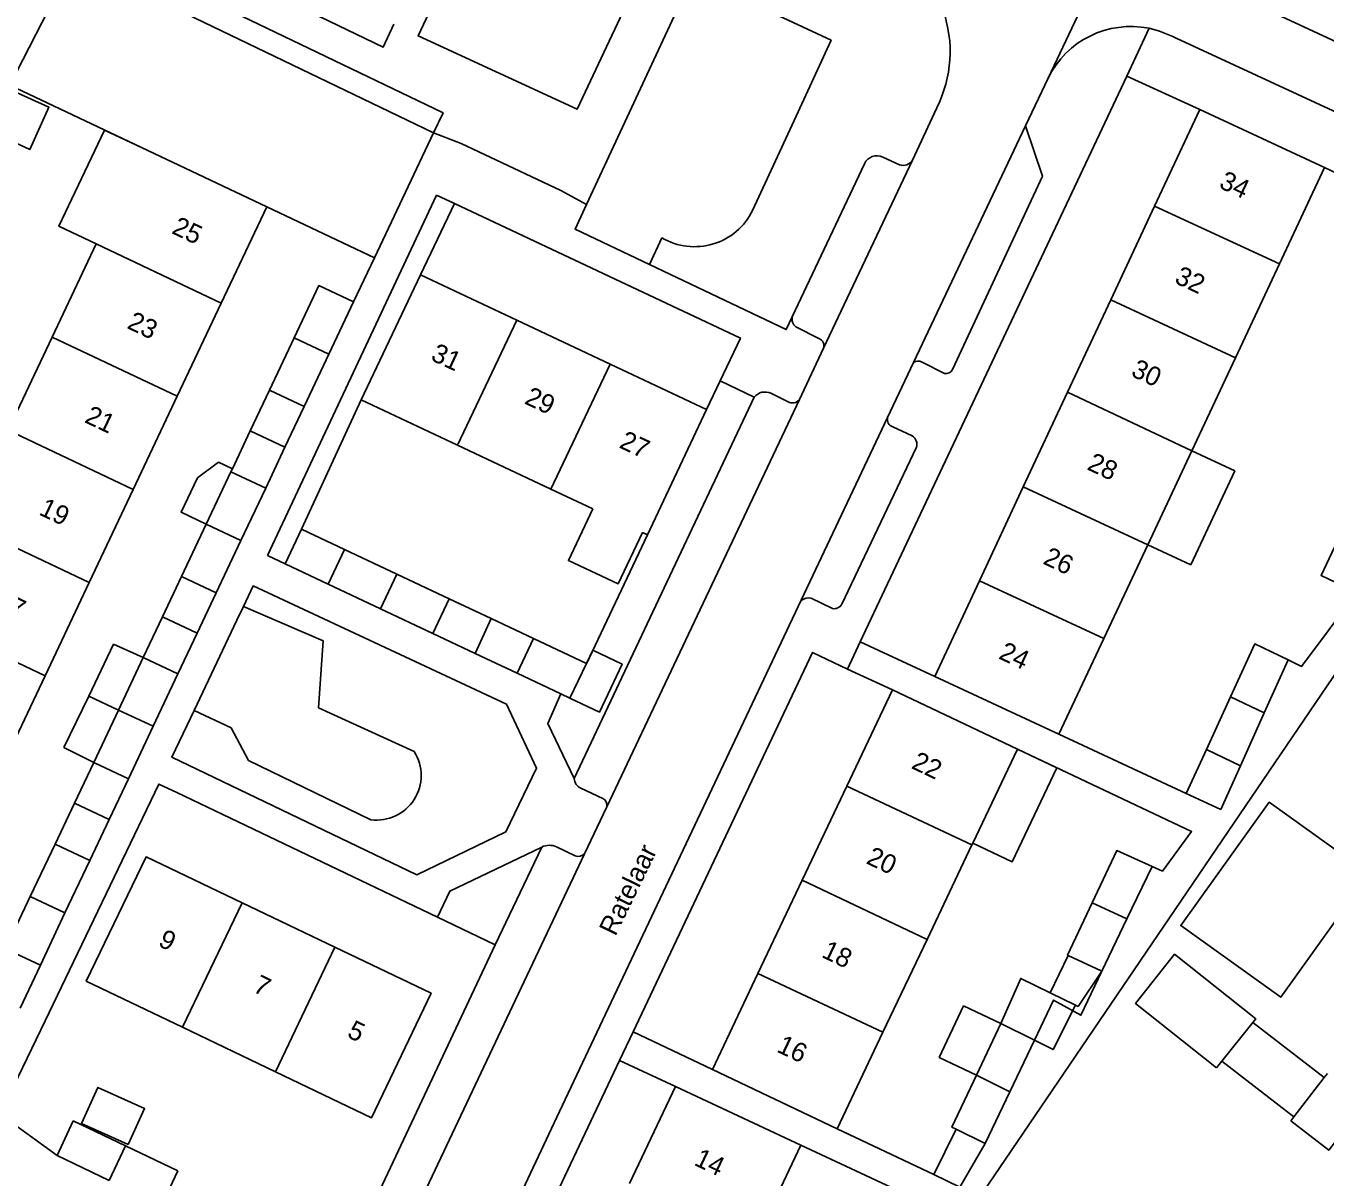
# Model space of a CAD drawing. Extents: x 194485 to 197793, y 468269 to 470822.
# Drawn here: x 195586.1 to 195668, y 470593.9 to 470666.4 of the extents above; entities that cross this region are included whole.
import ezdxf

# ---------------------------------------------------------------- set-up
doc = ezdxf.new("R2010")
doc.units = 0
for name, color, linetype in [('BGT grensvlak begroeid terreindeel', 7, 'Continuous'), ('BGT grensvlak gebouwinstallatie plus 1', 7, 'Continuous'), ('BGT grensvlak onbegroeid terreindeel', 7, 'Continuous'), ('BGT grensvlak overig bouwwerk uitbreiding populatie', 7, 'Continuous'), ('BGT grensvlak pand op maaiveld', 7, 'Continuous'), ('BGT grensvlak pand op maaiveld LR', 7, 'Continuous'), ('BGT grensvlak vegetatieobject', 7, 'Continuous'), ('BGT grensvlak wegdeel', 7, 'Continuous'), ('BGT tekst huisnummerreeks', 7, 'Continuous'), ('BGT tekst openbare ruimte label weg', 7, 'Continuous')]:
    doc.layers.add(name, color=color, linetype=linetype)

msp = doc.modelspace()

# ---------------------------------------------------------------- linework, layer by layer
at = {"layer": 'BGT grensvlak begroeid terreindeel'}
for p, q in [((195585.049, 470662.695), (195588.76, 470669.918)), ((195590.133, 470670.111), (195611.749, 470659.685)), ((195626.151, 470653.068), (195625.369, 470651.384))]:
    msp.add_line(p, q, dxfattribs=at)
msp.add_lwpolyline([(195631.856, 470654.785), (195634.347, 470660.196), (195636.802, 470665.53), (195628.101, 470669.601)], dxfattribs=at)
msp.add_arc((195628.204, 470656.583), 4.071, 239.71082, 333.789, dxfattribs=at)
at = {"layer": 'BGT grensvlak gebouwinstallatie plus 1'}
for p, q in [((195600.208, 470640.904), (195601.418, 470643.468)), ((195602.393, 470639.869), (195603.605, 470642.435)), ((195599.079, 470638.514), (195600.208, 470640.904)), ((195600.208, 470640.904), (195602.393, 470639.869)), ((195601.178, 470637.295), (195602.393, 470639.869)), ((195662.254, 470638.38), (195659.537, 470639.653)), ((195596.873, 470637.947), (195598.195, 470638.932)), ((195599.079, 470638.514), (195598.195, 470638.932)), ((195598.991, 470638.327), (195599.079, 470638.514)), ((195659.476, 470632.45), (195662.254, 470638.38)), ((195602.403, 470632.526), (195603.433, 470634.711)), ((195606.147, 470633.431), (195603.433, 470634.711)), ((195656.759, 470633.723), (195659.476, 470632.45)), ((195602.403, 470632.526), (195605.115, 470631.245)), ((195594.667, 470629.169), (195595.877, 470631.73)), ((195596.856, 470628.141), (195598.063, 470630.698)), ((195612.751, 470630.311), (195615.394, 470629.079)), ((195593.457, 470626.607), (195594.667, 470629.169)), ((195596.856, 470628.141), (195594.667, 470629.169)), ((195615.394, 470629.079), (195614.374, 470626.872)), ((195615.394, 470629.079), (195618.062, 470627.802)), ((195595.644, 470625.574), (195596.856, 470628.141)), ((195611.718, 470628.126), (195614.374, 470626.872)), ((195591.596, 470627.451), (195590.025, 470624.18)), ((195593.457, 470626.607), (195591.596, 470627.451)), ((195614.374, 470626.872), (195617.029, 470625.617)), ((195590.025, 470624.18), (195588.465, 470620.935)), ((195591.898, 470623.304), (195590.025, 470624.18)), ((195590.339, 470620.002), (195588.465, 470620.935)), ((195660.467, 470620.808), (195659.184, 470618.048)), ((195590.339, 470620.002), (195589.121, 470617.422)), ((195661.365, 470617.033), (195662.602, 470619.786)), ((195591.31, 470616.394), (195592.526, 470618.97)), ((195659.184, 470618.048), (195661.365, 470617.033)), ((195589.121, 470617.422), (195587.903, 470614.842)), ((195591.31, 470616.394), (195589.121, 470617.422)), ((195590.089, 470613.81), (195591.31, 470616.394)), ((195585.701, 470604.516), (195586.979, 470607.222)), ((195651.737, 470607.836), (195650.622, 470605.467)), ((195650.622, 470605.467), (195652.205, 470604.692)), ((195643.614, 470601.389), (195645.157, 470604.657)), ((195647.508, 470603.547), (195645.157, 470604.657)), ((195667.887, 470600.138), (195663.385, 470603.611)), ((195645.965, 470600.279), (195643.614, 470601.389)), ((195661.436, 470601.159), (195665.973, 470597.658)), ((195644.692, 470596.876), (195643.281, 470594.014))]:
    msp.add_line(p, q, dxfattribs=at)
for points in [[(195596.873, 470637.947), (195595.849, 470635.777), (195597.434, 470635.029)], [(195621.386, 470626.232), (195621.784, 470627.074), (195623.638, 470626.198), (195622.207, 470623.17), (195620.353, 470624.047)], [(195645.733, 470614.902), (195648.213, 470613.724), (195651.033, 470619.662), (195648.553, 470620.84)], [(195647.508, 470603.547), (195648.754, 470606.381), (195650.622, 470605.467)], [(195652.205, 470604.692), (195652.366, 470604.613), (195653.871, 470606.833)], [(195652.205, 470604.692), (195650.799, 470601.894), (195649.618, 470602.487)], [(195643.281, 470594.014), (195644.929, 470593.232), (195646.518, 470595.976)]]:
    msp.add_lwpolyline(points, dxfattribs=at)
at = {"layer": 'BGT grensvlak onbegroeid terreindeel'}
for p, q in [((195655.448, 470663.265), (195660.047, 470661.164)), ((195593.361, 470658.76), (195585.049, 470662.695)), ((195667.9, 470657.499), (195677.389, 470652.963)), ((195601.249, 470655.027), (195608.034, 470651.816)), ((195628.966, 470642.25), (195629.822, 470644.065)), ((195621.403, 470626.224), (195625.238, 470634.351)), ((195621.386, 470626.232), (195621.403, 470626.224)), ((195598.997, 470622.188), (195596.671, 470623.278)), ((195612.001, 470610.236), (195613.542, 470609.498)), ((195613.542, 470609.498), (195615.637, 470608.496))]:
    msp.add_line(p, q, dxfattribs=at)
for points in [[(195599.771, 470629.829), (195604.791, 470627.665), (195604.512, 470623.449), (195610.539, 470620.685)], [(195607.804, 470616.386), (195600.103, 470620.127), (195598.997, 470622.188)]]:
    msp.add_lwpolyline(points, dxfattribs=at)
msp.add_arc((195608.158, 470619.18), 2.817, 262.77786, 32.29356, dxfattribs=at)
at = {"layer": 'BGT grensvlak overig bouwwerk uitbreiding populatie'}
for points in [[(195583.621, 470659.87), (195586.32, 470658.647), (195587.521, 470661.298), (195584.822, 470662.521), (195583.621, 470659.87)], [(195592.518, 470595.902), (195593.548, 470598.179), (195590.602, 470599.512), (195589.572, 470597.235), (195592.518, 470595.902)]]:
    msp.add_lwpolyline(points, dxfattribs=at)
at = {"layer": 'BGT grensvlak pand op maaiveld'}
for p, q in [((195657.196, 470655.066), (195660.047, 470661.164)), ((195660.047, 470661.164), (195667.9, 470657.499)), ((195593.361, 470658.76), (195601.249, 470655.027)), ((195667.9, 470657.499), (195665.061, 470651.44)), ((195601.249, 470655.027), (195598.381, 470648.955)), ((195654.44, 470649.172), (195657.196, 470655.066)), ((195587.72, 470646.815), (195590.494, 470652.688)), ((195665.061, 470651.44), (195662.284, 470645.515)), ((195610.938, 470650.735), (195607.205, 470642.86)), ((195617.013, 470647.876), (195610.938, 470650.735)), ((195598.381, 470648.955), (195595.607, 470643.081)), ((195606.72, 470649.032), (195605.163, 470645.734)), ((195651.711, 470643.334), (195654.44, 470649.172)), ((195622.89, 470645.11), (195617.013, 470647.876)), ((195584.946, 470640.942), (195587.72, 470646.815)), ((195601.418, 470643.468), (195602.976, 470646.766)), ((195605.163, 470645.734), (195603.605, 470642.435)), ((195628.966, 470642.25), (195622.89, 470645.11)), ((195662.284, 470645.515), (195659.537, 470639.653)), ((195603.605, 470642.435), (195601.418, 470643.468)), ((195648.921, 470637.368), (195651.711, 470643.334)), ((195595.607, 470643.081), (195592.833, 470637.207)), ((195607.205, 470642.86), (195613.276, 470639.995)), ((195628.966, 470642.25), (195625.238, 470634.351)), ((195613.276, 470639.995), (195619.157, 470637.22)), ((195659.537, 470639.653), (195656.759, 470633.723)), ((195597.434, 470635.029), (195598.991, 470638.327)), ((195598.991, 470638.327), (195601.178, 470637.295)), ((195646.152, 470631.445), (195648.921, 470637.368)), ((195592.833, 470637.207), (195590.058, 470631.334)), ((195601.178, 470637.295), (195599.62, 470633.996)), ((195619.157, 470637.22), (195621.79, 470635.978)), ((195595.877, 470631.73), (195597.434, 470635.029)), ((195624.919, 470634.501), (195625.238, 470634.351)), ((195599.62, 470633.996), (195598.063, 470630.698)), ((195606.147, 470633.431), (195605.115, 470631.245)), ((195609.449, 470631.871), (195606.147, 470633.431)), ((195656.759, 470633.723), (195653.986, 470627.807)), ((195598.063, 470630.698), (195595.877, 470631.73)), ((195612.751, 470630.311), (195609.449, 470631.871)), ((195590.058, 470631.334), (195587.284, 470625.46)), ((195608.412, 470629.688), (195605.115, 470631.245)), ((195643.334, 470625.417), (195646.152, 470631.445)), ((195611.718, 470628.126), (195612.751, 470630.311)), ((195611.718, 470628.126), (195608.412, 470629.688)), ((195617.029, 470625.617), (195618.062, 470627.802)), ((195618.062, 470627.802), (195621.386, 470626.232)), ((195653.986, 470627.807), (195651.161, 470621.778)), ((195591.898, 470623.304), (195593.457, 470626.607)), ((195593.457, 470626.607), (195595.644, 470625.574)), ((195620.353, 470624.047), (195621.386, 470626.232)), ((195665.601, 470626.463), (195664.102, 470623.125)), ((195587.284, 470625.46), (195584.51, 470619.586)), ((195595.644, 470625.574), (195594.087, 470622.277)), ((195617.029, 470625.617), (195619.779, 470624.318)), ((195651.161, 470621.778), (195643.334, 470625.417)), ((195619.779, 470624.318), (195620.353, 470624.047)), ((195637.807, 470618.497), (195640.687, 470624.569)), ((195640.687, 470624.569), (195648.553, 470620.84)), ((195661.986, 470624.14), (195660.467, 470620.808)), ((195590.339, 470620.002), (195591.898, 470623.304)), ((195662.602, 470619.786), (195664.102, 470623.125)), ((195594.087, 470622.277), (195592.526, 470618.97)), ((195648.553, 470620.84), (195645.733, 470614.902)), ((195660.467, 470620.808), (195662.602, 470619.786)), ((195592.526, 470618.97), (195590.339, 470620.002)), ((195634.993, 470612.566), (195637.807, 470618.497)), ((195586.348, 470611.548), (195587.903, 470614.842)), ((195587.903, 470614.842), (195590.089, 470613.81)), ((195645.683, 470614.797), (195642.855, 470608.843)), ((195645.733, 470614.902), (195645.683, 470614.797)), ((195590.089, 470613.81), (195588.532, 470610.511)), ((195657.035, 470613.445), (195655.453, 470610.139)), ((195632.201, 470606.682), (195634.993, 470612.566)), ((195584.792, 470608.255), (195586.348, 470611.548)), ((195605.543, 470608.348), (195599.689, 470611.15)), ((195588.532, 470610.511), (195586.979, 470607.222)), ((195653.871, 470606.833), (195655.453, 470610.139)), ((195642.855, 470608.843), (195640.073, 470602.987)), ((195586.979, 470607.222), (195584.792, 470608.255)), ((195651.737, 470607.836), (195653.871, 470606.833)), ((195629.333, 470600.636), (195632.201, 470606.682)), ((195595.938, 470603.31), (195601.802, 470600.501)), ((195640.073, 470602.987), (195637.186, 470596.908)), ((195645.965, 470600.279), (195647.508, 470603.547)), ((195647.508, 470603.547), (195649.618, 470602.487)), ((195661.436, 470601.159), (195663.385, 470603.611)), ((195649.618, 470602.487), (195648.068, 470599.232)), ((195637.186, 470596.908), (195629.333, 470600.636)), ((195661.101, 470600.737), (195661.436, 470601.159)), ((195665.973, 470597.658), (195667.887, 470600.138)), ((195667.887, 470600.138), (195668.087, 470600.398)), ((195624.109, 470593.457), (195626.994, 470599.571)), ((195626.994, 470599.571), (195634.902, 470595.868)), ((195646.518, 470595.976), (195648.068, 470599.232)), ((195588.03, 470595.224), (195589.054, 470597.413)), ((195589.054, 470597.413), (195592.346, 470595.836)), ((195665.771, 470597.396), (195665.973, 470597.658)), ((195644.692, 470596.876), (195646.518, 470595.976)), ((195595.637, 470594.258), (195592.346, 470595.836)), ((195634.902, 470595.868), (195632.013, 470589.755)), ((195591.32, 470593.643), (195588.03, 470595.224)), ((195594.61, 470592.062), (195595.637, 470594.258))]:
    msp.add_line(p, q, dxfattribs=at)
for points in [[(195593.361, 470658.76), (195591.015, 470659.868), (195588.148, 470653.796), (195590.494, 470652.688)], [(195602.976, 470646.766), (195604.533, 470650.065), (195606.72, 470649.032)], [(195621.79, 470635.978), (195620.257, 470632.728), (195623.386, 470631.252), (195624.919, 470634.501)], [(195669.226, 470635.047), (195667.682, 470631.779), (195669.943, 470630.706)], [(195661.986, 470624.14), (195663.504, 470627.472), (195665.601, 470626.463)], [(195670.716, 470612.97), (195665.139, 470605.194), (195658.837, 470609.713), (195664.413, 470617.49), (195670.716, 470612.97)], [(195653.256, 470611.148), (195654.812, 470614.441), (195657.035, 470613.445)], [(195599.689, 470611.15), (195593.638, 470614.047), (195589.876, 470606.214), (195595.938, 470603.31)], [(195653.256, 470611.148), (195651.699, 470607.854), (195651.737, 470607.836)], [(195605.543, 470608.348), (195611.605, 470605.446), (195607.855, 470597.602), (195601.802, 470600.501)], [(195663.385, 470603.611), (195663.567, 470603.841), (195658.449, 470607.908), (195655.983, 470604.804), (195661.101, 470600.737)], [(195645.965, 470600.279), (195644.421, 470597.01), (195644.692, 470596.876)], [(195669.432, 470597.202), (195668.172, 470595.547), (195665.771, 470597.396)]]:
    msp.add_lwpolyline(points, dxfattribs=at)
at = {"layer": 'BGT grensvlak pand op maaiveld LR'}
for p, q in [((195657.196, 470655.066), (195665.061, 470651.44)), ((195590.494, 470652.688), (195598.381, 470648.955)), ((195654.44, 470649.172), (195662.284, 470645.515)), ((195613.276, 470639.995), (195617.013, 470647.876)), ((195587.72, 470646.815), (195595.607, 470643.081)), ((195602.976, 470646.766), (195605.163, 470645.734)), ((195619.157, 470637.22), (195622.89, 470645.11)), ((195651.711, 470643.334), (195659.537, 470639.653)), ((195584.946, 470640.942), (195592.833, 470637.207)), ((195648.921, 470637.368), (195656.759, 470633.723)), ((195582.172, 470635.069), (195590.058, 470631.334)), ((195597.434, 470635.029), (195599.62, 470633.996)), ((195608.412, 470629.688), (195609.449, 470631.871)), ((195646.152, 470631.445), (195653.986, 470627.807)), ((195579.398, 470629.196), (195587.284, 470625.46)), ((195661.986, 470624.14), (195664.102, 470623.125)), ((195591.898, 470623.304), (195594.087, 470622.277)), ((195637.807, 470618.497), (195645.683, 470614.797)), ((195634.993, 470612.566), (195642.855, 470608.843)), ((195588.532, 470610.511), (195586.348, 470611.548)), ((195595.938, 470603.31), (195599.689, 470611.15)), ((195653.256, 470611.148), (195655.453, 470610.139)), ((195601.802, 470600.501), (195605.543, 470608.348)), ((195632.201, 470606.682), (195640.073, 470602.987)), ((195645.965, 470600.279), (195648.068, 470599.232)), ((195591.32, 470593.643), (195592.346, 470595.836))]:
    msp.add_line(p, q, dxfattribs=at)
at = {"layer": 'BGT grensvlak vegetatieobject'}
for p, q in [((195610.938, 470650.735), (195613.071, 470655.232)), ((195603.433, 470634.711), (195607.205, 470642.86))]:
    msp.add_line(p, q, dxfattribs=at)
at = {"layer": 'BGT grensvlak wegdeel'}
for p, q in [((195650.481, 470663.145), (195654.63, 470671.969)), ((195654.63, 470671.969), (195670.067, 470664.745)), ((195628.101, 470669.601), (195621.392, 470655.164)), ((195656.841, 470666.279), (195655.448, 470663.265)), ((195674.508, 470658.252), (195658.555, 470665.66)), ((195655.448, 470663.265), (195638.645, 470627.597)), ((195649.057, 470660.132), (195650.481, 470663.145)), ((195643.467, 470661.265), (195641.943, 470657.975)), ((195611.749, 470659.685), (195608.034, 470651.816)), ((195613.501, 470659.026), (195611.749, 470659.685)), ((195642.006, 470645.212), (195649.057, 470660.132)), ((195613.501, 470659.026), (195619.769, 470656.054)), ((195636.339, 470646.118), (195641.943, 470657.975)), ((195640.061, 470658.164), (195641.118, 470657.676)), ((195634.361, 470648.087), (195638.91, 470657.745)), ((195611.943, 470655.763), (195601.289, 470633.053)), ((195613.071, 470655.232), (195611.943, 470655.763)), ((195621.392, 470655.164), (195619.769, 470656.054)), ((195608.034, 470651.816), (195606.72, 470649.032)), ((195636.041, 470646.729), (195634.579, 470647.462)), ((195636.339, 470646.118), (195634.813, 470642.889)), ((195642.006, 470645.212), (195640.369, 470641.746)), ((195643.944, 470644.52), (195642.543, 470645.239)), ((195629.822, 470644.065), (195631.964, 470643.033)), ((195634.093, 470642.739), (195633.015, 470643.268)), ((195620.623, 470618.983), (195631.964, 470643.033)), ((195622.675, 470617.207), (195634.813, 470642.889)), ((195634.92, 470630.218), (195640.369, 470641.746)), ((195640.697, 470641.16), (195641.912, 470640.585)), ((195642.187, 470639.869), (195637.478, 470629.974)), ((195601.289, 470633.053), (195602.403, 470632.526)), ((195634.92, 470630.218), (195619.694, 470597.997)), ((195636.891, 470629.698), (195635.559, 470630.356)), ((195638.645, 470627.597), (195637.832, 470625.872)), ((195643.334, 470625.417), (195638.645, 470627.597)), ((195640.687, 470624.569), (195637.832, 470625.872)), ((195651.161, 470621.778), (195659.184, 470618.048)), ((195622.423, 470617.73), (195621.044, 470618.369)), ((195622.675, 470617.207), (195621.274, 470614.243)), ((195618.577, 470614.666), (195615.637, 470608.496)), ((195620.681, 470614.101), (195619.503, 470614.682)), ((195606.708, 470583.423), (195621.274, 470614.243)), ((195615.637, 470608.496), (195605.421, 470586.752)), ((195587.289, 470603.715), (195584.45, 470597.824)), ((195624.329, 470603.012), (195623.48, 470601.216)), ((195629.333, 470600.636), (195624.329, 470603.012)), ((195623.48, 470601.216), (195608.977, 470570.544)), ((195626.994, 470599.571), (195623.48, 470601.216)), ((195584.45, 470597.824), (195588.03, 470595.224)), ((195607.692, 470572.453), (195619.694, 470597.997)), ((195637.186, 470596.908), (195643.281, 470594.014))]:
    msp.add_line(p, q, dxfattribs=at)
for points in [[(195609.264, 470666.534), (195608.59, 470665.094), (195587.118, 470675.45), (195587.837, 470676.949)], [(195625.365, 470670.881), (195620.811, 470661.192), (195610.786, 470665.8), (195615.365, 470675.559)], [(195590.716, 470671.383), (195612.357, 470660.946), (195611.749, 470659.685)], [(195649.057, 470660.132), (195650.127, 470656.962), (195644.452, 470644.766)], [(195629.822, 470644.065), (195631.09, 470646.751), (195613.071, 470655.232)], [(195621.392, 470655.164), (195620.673, 470653.618), (195625.369, 470651.384)], [(195625.369, 470651.384), (195633.984, 470647.287), (195634.361, 470648.087)], [(195683.929, 470648.184), (195645.964, 470592.298), (195644.99, 470590.442), (195636.692, 470573.252), (195635.335, 470573.893)], [(195596.671, 470623.278), (195595.273, 470620.324), (195610.702, 470612.923), (195616.317, 470615.621), (195618.252, 470619.63), (195616.346, 470623.666), (195600.383, 470631.122), (195599.771, 470629.829)], [(195669.943, 470630.706), (195666.451, 470626.054), (195665.601, 470626.463)], [(195596.671, 470623.278), (195599.366, 470628.973), (195599.771, 470629.829)], [(195637.832, 470625.872), (195635.639, 470626.931), (195624.329, 470603.012)], [(195620.623, 470618.983), (195618.952, 470622.449), (195619.779, 470624.318)], [(195648.553, 470620.84), (195659.528, 470615.637), (195657.687, 470613.153), (195657.035, 470613.445)], [(195612.001, 470610.236), (195595.581, 470618.094), (195594.445, 470618.637), (195587.289, 470603.715)], [(195612.001, 470610.236), (195612.781, 470611.89), (195618.577, 470614.666)], [(195649.618, 470602.487), (195650.824, 470605.02), (195652.546, 470604.063), (195653.871, 470606.833)], [(195634.902, 470595.868), (195643.755, 470591.723), (195642.431, 470588.918)]]:
    msp.add_lwpolyline(points, dxfattribs=at)
for centre, radius, start, end in [((195636.414, 470664.809), 7.894, 333.32211, 65.30941), ((195655.698, 470660.578), 5.815, 78.6657, 153.79944), ((195654.858, 470658.107), 8.409, 63.9228, 76.36349), ((195639.696, 470657.376), 0.868, 65.15039, 154.85579), ((195641.35, 470658.325), 0.689, 250.34919, 329.4943), ((195634.981, 470647.953), 0.635, 167.79486, 230.66268), ((195635.861, 470646.263), 0.499, 343.11344, 68.88586), ((195642.297, 470644.772), 0.528, 62.2637, 123.49304), ((195644.048, 470644.952), 0.445, 256.42725, 335.25011), ((195632.639, 470642.48), 0.873, 64.49893, 140.70872), ((195634.374, 470643.195), 0.536, 238.42869, 325.10789), ((195640.831, 470641.62), 0.479, 164.71706, 253.75677), ((195641.611, 470640.058), 0.607, 341.80161, 60.21978), ((195635.408, 470629.508), 0.861, 79.88478, 124.48837), ((195636.991, 470630.247), 0.558, 259.6234, 330.74124), ((195621.349, 470619.029), 0.727, 183.64876, 245.22559), ((195622.205, 470617.303), 0.48, 348.51302, 62.93982), ((195619.057, 470613.663), 1.112, 66.37711, 115.60268), ((195620.865, 470614.64), 0.57, 251.12438, 315.80861)]:
    msp.add_arc(centre, radius, start, end, dxfattribs=at)

# ---------------------------------------------------------------- texts
at = {"layer": 'BGT tekst huisnummerreeks'}
for s, rotation, p in [('34', 334.9, (195661.183, 470656.256)), ('25', 334.7, (195595.195, 470653.382)), ('32', 334.9, (195658.383, 470650.258)), ('23', 334.7, (195592.376, 470647.4)), ('31', 335.1, (195611.517, 470645.388)), ('30', 334.9, (195655.637, 470644.394)), ('29', 335.1, (195617.422, 470642.644)), ('21', 334.7, (195589.701, 470641.466)), ('27', 335.1, (195623.389, 470639.871)), ('28', 334.9, (195652.874, 470638.493)), ('19', 334.7, (195586.824, 470635.647)), ('26', 334.9, (195650.096, 470632.548)), ('17', 334.7, (195584.063, 470629.797)), ('24', 334.9, (195647.305, 470626.572)), ('22', 334.6, (195641.802, 470619.658)), ('20', 334.6, (195638.951, 470613.658)), ('9', 334.3, (195594.342, 470608.455)), ('18', 334.6, (195636.145, 470607.751)), ('7', 334.3, (195600.311, 470605.576)), ('5', 334.3, (195606.244, 470602.716)), ('16', 334.6, (195633.316, 470601.786)), ('14', 334.7, (195628.107, 470594.645))]:
    msp.add_text(s, height=1.2, rotation=rotation, dxfattribs=at).set_placement(p)
at = {"layer": 'BGT tekst openbare ruimte label weg'}
msp.add_text('Ratelaar', height=1.2, rotation=64, dxfattribs=at).set_placement((195623.211, 470608.996))

doc.saveas('drawing.dxf')
